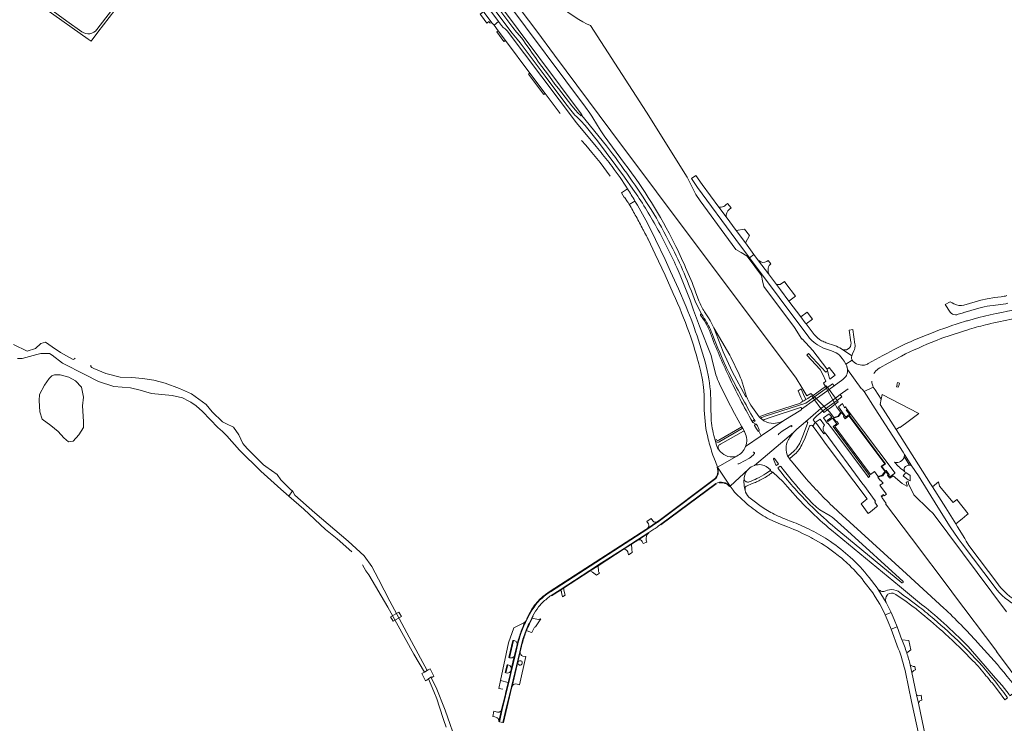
# Model space of a CAD drawing. Header units: metres. Extents: x 166325 to 190320, y 381923 to 404576.
# Tile 277 of 656: x 173460 to 174284, y 386095 to 386684. Entities that reach past the tile are written whole.
import ezdxf

# ---------------------------------------------------------------- set-up
doc = ezdxf.new("R2010")
doc.units = ezdxf.units.M
for name, color, linetype, lineweight in [('B-WE-OG-WATER_BEEK-GV', 8, 'Continuous', 18), ('B-WE-OG-WATER_KANAAL-GV', 8, 'Continuous', 18), ('B-WE-OG-WATER_MEER-GV', 8, 'Continuous', 18), ('B-WE-VH-VERHARDING_ASFALT-GV', 8, 'Continuous', 18), ('B-WE-VH-VERHARDING_BETON-GV', 8, 'Continuous', 18), ('B-WE-VH-VERHARDING_BETONSTRAATSTEEN-GV', 8, 'Continuous', 18), ('B-WE-VH-VERHARDING_STRAATBAKSTEEN-GV', 8, 'Continuous', 18)]:
    doc.layers.add(name, color=color, linetype=linetype, lineweight=lineweight)

msp = doc.modelspace()

# ---------------------------------------------------------------- linework, layer by layer
at = {"layer": 'B-WE-OG-WATER_BEEK-GV', "flags": 128}
for points in [[(173504.51, 386399.812), (173494.391, 386405.435), (173487.403, 386410.049), (173481.939, 386414.002), (173478.126, 386413), (173473.506, 386408.646), (173466.739, 386406.601), (173455.101, 386412.211)], [(173458.485, 386400.501), (173462.583, 386400.262), (173474.82, 386403.812), (173478.145, 386404.522), (173482.759, 386404.665), (173485.373, 386404.473), (173487.649, 386403.121), (173496.24, 386396.563), (173514.931, 386387.05), (173526.151, 386381.077), (173539.011, 386377.032), (173553.112, 386375.915), (173561.182, 386373.895), (173570.553, 386371.131), (173587.925, 386369.551), (173596.448, 386367.483), (173601.761, 386364.793), (173603.355, 386363.858), (173608.083, 386360.828), (173613.267, 386356.057), (173626.163, 386342.752), (173630.045, 386339.233), (173633.543, 386335.76), (173644.183, 386323.774), (173661.975, 386306.074), (173678.696, 386291.036), (173685.472, 386285.244), (173688.372, 386289.791), (173686.978, 386290.644), (173685.508, 386292.122), (173678.779, 386298.888), (173675.558, 386303.427), (173666.265, 386309.99), (173664.229, 386311.552), (173650.63, 386325.124), (173647.077, 386329.351), (173643.517, 386336.575), (173639.119, 386343.014), (173633.357, 386345.871), (173629.906, 386347.388), (173621.31, 386355.857), (173616.313, 386361.791), (173604.021, 386370.719), (173594.093, 386375.431), (173582.143, 386379.644), (173572.659, 386382.35), (173563.15, 386383.797), (173554.284, 386384.62), (173544.451, 386384.669), (173532.549, 386387.863), (173522.342, 386392.074), (173520.655, 386392.971)], [(173798.854, 386138.2), (173801.014, 386139.481), (173788.07, 386163.776), (173769.999, 386197.524), (173760.294, 386215.903), (173754.717, 386226.36), (173748.547, 386235.348), (173734.959, 386247.697), (173707.181, 386271.263), (173690.59, 386286.148), (173688.372, 386289.791), (173685.472, 386285.244), (173698.045, 386274.497), (173716.215, 386257.332), (173725.899, 386249.527), (173738.222, 386238.589)], [(173747.093, 386227.952), (173749.875, 386222.734), (173752.408, 386219.346), (173768.171, 386192.333), (173790.004, 386152.982), (173798.854, 386138.2)], [(173826.499, 386076.645), (173816.221, 386106.378), (173808.625, 386125.348), (173804.301, 386133.761), (173802.127, 386132.482), (173806.697, 386121.852), (173809.071, 386115.691), (173811.575, 386108.763), (173814.873, 386098.596), (173816.903, 386092.049)]]:
    msp.add_lwpolyline(points, dxfattribs=at)
at = {"layer": 'B-WE-OG-WATER_BEEK-GV'}
for points in [[(173506.635, 386400.577, -0.4540577), (173504.51, 386399.812)], [(173520.655, 386392.971, -0.3808903), (173519.962, 386394.842)]]:
    msp.add_lwpolyline(points, format="xyb", dxfattribs=at)
at = {"layer": 'B-WE-OG-WATER_KANAAL-GV', "flags": 128}
for points in [[(173865.991, 386711.402), (173866.744, 386710.148), (173867.01, 386709.466), (173867.272, 386708.187), (173878.849, 386692.62), (173892.737, 386674.003), (173907.575, 386654.197), (173954.74, 386590.664), (173992.837, 386539.719), (174109.557, 386383.818), (174114.318, 386376.147), (174118.515, 386369.126), (174122.062, 386371.042), (174123.775, 386369.428), (174135.783, 386357.41), (174137.977, 386355.406), (174141.17, 386351.16)], [(174082.597, 386460.692), (174081.628, 386465.248), (174080.635, 386469.915), (174068.693, 386485.929), (174063.683, 386488.934), (174059.346, 386491.535), (174053.067, 386500), (174029.41, 386532.219), (174025.87, 386537.579), (174023.479, 386541.887), (174018.545, 386551.959), (173984.496, 386606.325), (173937.619, 386678.856)], [(174146.856, 386355.371), (174143.398, 386359.924), (174142.215, 386362.168), (174134.121, 386376.831), (174132.622, 386379.785), (174134.532, 386381.303), (174131.969, 386386.866), (174129.685, 386391.21), (174118.608, 386403.24), (174119.941, 386404.498), (174134.596, 386389.046), (174136.034, 386390.159), (174135.521, 386391.502), (174135.461, 386391.659), (174123.503, 386407.061), (174114.608, 386416.72), (174114.458, 386416.553), (174108.363, 386426.328), (174082.597, 386460.692)], [(174140.935, 386350.916), (174144.799, 386352.252), (174147.155, 386355.53)], [(174153.869, 386352.376), (174150.701, 386350.043), (174149.31, 386351.925), (174149.884, 386352.35), (174147.637, 386355.343), (174145.113, 386351.831), (174141.006, 386350.412), (174143.277, 386347.441), (174143.832, 386347.834), (174145.191, 386345.912), (174142.01, 386343.621), (174171.802, 386303.378), (174175.203, 386305.879), (174178.086, 386301.872)], [(174183.713, 386306.103), (174180.762, 386310.058), (174181.181, 386310.364), (174183.784, 386312.26), (174153.869, 386352.376)], [(174285.468, 386188.487), (174224.135, 386270.793), (174220.725, 386274.133), (174208.093, 386286.507), (174203.698, 386295.465), (174203.248, 386297.416), (174201.699, 386297.066), (174202.397, 386294.214), (174202.48, 386293.68), (174202.197, 386293.614), (174198.298, 386295.866), (174190.758, 386302.313), (174188, 386300.222), (174186.194, 386302.633), (174186.739, 386303.041), (174184.54, 386306.014), (174182.049, 386302.363), (174177.91, 386301.088), (174180.136, 386298.096), (174180.59, 386298.434), (174182.348, 386296.07), (174179.797, 386294.32), (174180.328, 386293.592), (174184.949, 386287.255), (174185.09, 386287.061), (174185.157, 386286.961), (174183.356, 386285.611), (174182.607, 386286.612), (174181.906, 386286.061), (174182.356, 386285.611), (174181.906, 386285.261), (174181.606, 386285.811), (174180.906, 386285.211), (174181.655, 386284.36), (174181.25, 386284.046), (174182.905, 386281.788), (174184.893, 386279.075), (174184.492, 386278.82), (174206.098, 386250), (174239.178, 386206.065), (174240.323, 386204.544), (174277.367, 386155.345), (174277.235, 386155.258), (174345.877, 386063.234)], [(174177.917, 386301.613), (174181.735, 386302.789), (174184.059, 386306.195)]]:
    msp.add_lwpolyline(points, dxfattribs=at)
at = {"layer": 'B-WE-OG-WATER_KANAAL-GV'}
for points in [[(173937.619, 386678.856, -0.0759484), (173913.535, 386694.469)], [(174141.17, 386351.16, 0.5114981), (174140.935, 386350.916)], [(174147.155, 386355.53, 0.4108059), (174146.856, 386355.371)], [(174178.086, 386301.872, 0.3739991), (174177.917, 386301.613)], [(174184.059, 386306.195, 0.3821521), (174183.713, 386306.103)]]:
    msp.add_lwpolyline(points, format="xyb", dxfattribs=at)
at = {"layer": 'B-WE-OG-WATER_MEER-GV', "flags": 128}
msp.add_lwpolyline([(173489.44, 386386.703), (173487.226, 386385.833), (173484.933, 386383.619), (173481.217, 386378.163), (173476.947, 386370.414), (173476.71, 386365.195), (173477.342, 386355.865), (173479.082, 386349.698), (173486.356, 386344.242), (173492.524, 386339.26), (173497.189, 386334.042), (173501.221, 386330.563), (173505.017, 386331.195), (173509.84, 386336.572), (173513.794, 386342.66), (173513.873, 386347.721), (173512.924, 386360.688), (173513.636, 386367.963), (173511.975, 386376.423), (173506.915, 386381.8), (173501.459, 386384.884), (173494.342, 386386.703)], close=True, dxfattribs=at)
at = {"layer": 'B-WE-VH-VERHARDING_ASFALT-GV', "flags": 128}
for points in [[(173459.353, 386709.683), (173477.61, 386695.887), (173482.175, 386692.49), (173517.718, 386667.456), (173520.011, 386665.841), (173525.855, 386673.435), (173568.397, 386728.722)], [(173566.556, 386729.74), (173524.995, 386675.528)], [(173512.368, 386673.612), (173499.918, 386682.412), (173455.238, 386715.434), (173453.01, 386717.08), (173449.085, 386721.32), (173447.215, 386719.84), (173451.338, 386715.865)], [(173851.777, 386710.359), (173853.071, 386708.239), (173853.338, 386707.844), (173854.479, 386706.159), (173857.753, 386701.756), (173858.912, 386700.194), (173859.997, 386698.741), (173930.021, 386604.895), (173930.487, 386604.234)], [(173881.036, 386667.129), (173878.525, 386670.271), (173875.919, 386673.27), (173872.783, 386677.181), (173857.819, 386697.15)], [(173966.247, 386563.541), (173949.14, 386586.559), (173946.351, 386590.71), (173943.552, 386595.13), (173938.815, 386603.033), (173937.186, 386605.569), (173933.478, 386610.577), (173866.844, 386699.87), (173865.214, 386702.108)], [(173855.21, 386694.966), (173872.268, 386672.372), (173876.488, 386667.465), (173878.975, 386664.315), (173899.871, 386636.595), (173912.11, 386620.188), (173918.231, 386611.975), (173921.216, 386607.956), (173923.431, 386605.239), (173924.613, 386603.946), (173926.183, 386602.409), (173927.652, 386601.063), (173929.596, 386599.172), (173933.208, 386595.234), (173941.161, 386585.617), (173943.598, 386582.463), (173966.215, 386552.066), (173973.23, 386542.032)], [(173860.908, 386682.095), (173857.052, 386679.029), (173860.445, 386674.497), (173866.526, 386666.374), (173886.929, 386639.12), (173899.812, 386621.913), (173912.294, 386605.235)], [(173945.152, 386574.427), (173942.38, 386577.814), (173925.935, 386597.354), (173867.981, 386674.442), (173866.279, 386676.092), (173864.765, 386677.319), (173863.313, 386678.911), (173860.908, 386682.095)], [(173929.695, 386603.546), (173927.136, 386605.945), (173925.081, 386608.206)], [(173930.373, 386603.56), (173951.177, 386578.133)], [(173930.24, 386582.73), (173933.676, 386578.69), (173938.88, 386572.57), (173945.69, 386564.17), (173954.272, 386552.837)], [(173963.504, 386538.947), (173968.735, 386542.172)], [(173975.382, 386531.135), (173975.11, 386531.608), (173974.838, 386532.081), (173970.105, 386529.233)], [(173981.911, 386507.738), (173983.208, 386505.314), (173984.498, 386502.888), (173984.973, 386501.985), (173985.45, 386501.083), (173985.711, 386500.584), (173985.973, 386500.087), (173991.841, 386487.604), (174000.049, 386470.141), (174006.963, 386454.758), (174008.84, 386450.581)], [(174017.832, 386443.462), (174011.21, 386458.741), (174004.737, 386473.164), (174000.173, 386483.139), (173992.19, 386499.92), (173988.444, 386507.432), (173986.622, 386511.085)], [(174028.358, 386448.68), (174025.59, 386456.183)], [(174023.895, 386440.871), (174028.842, 386427.328), (174038.591, 386402.783), (174039.285, 386400.326), (174042.618, 386386.742)], [(174025.394, 386447.557), (174030.7, 386437.21), (174031.56, 386435.988), (174032.899, 386433.85)], [(174030.7, 386437.21), (174025.394, 386447.557)], [(174037.085, 386423.795), (174035.009, 386428.184), (174032.913, 386432.019), (174029.802, 386436.672)], [(174068.288, 386368.677), (174067.695, 386368.412), (174056.229, 386389.596), (174048.625, 386405.962), (174040.922, 386426.044), (174037.679, 386432.217), (174036.407, 386434.343), (174033.093, 386439.454)], [(174252.892, 386431.967), (174252.175, 386431.76), (174250.388, 386431.227)], [(174252.388, 386424.17), (174254.703, 386424.885)], [(174226.338, 386415.275), (174231.458, 386417.275)], [(174178.388, 386391.732), (174179.619, 386392.447), (174186.511, 386396.452), (174197.672, 386402.426)], [(174156.594, 386399.128), (174151.3, 386395.767), (174151.47, 386395.472), (174151.715, 386394.943)], [(174152.201, 386393.497), (174152.271, 386393.195), (174152.65, 386391.302), (174164.067, 386375.211)], [(174164.067, 386375.211), (174152.65, 386391.302)], [(174158.731, 386396.671), (174158.683, 386396.7), (174157.168, 386398.17)], [(174168.609, 386395.439), (174166.721, 386394.924), (174164.866, 386394.785), (174164.686, 386394.788)], [(174030.047, 386389.133), (174031.259, 386382.551), (174032.124, 386376.315), (174032.664, 386370.022), (174032.9, 386364.352), (174032.891, 386357.196)], [(174150.505, 386384.499), (174148.802, 386382.726), (174141.395, 386377.425), (174137.169, 386374.362), (174142.455, 386367.288), (174146.591, 386370.238), (174153.069, 386375.04), (174153.2, 386375.138)], [(174151.773, 386386.416), (174151.74, 386386.351), (174151.708, 386386.287)], [(174045.505, 386379.27), (174051.671, 386366.749), (174058.076, 386354.339), (174064.344, 386343.119), (174064.78, 386342.338), (174066.401, 386339.428), (174066.824, 386338.585)], [(174166.622, 386372.69), (174174.175, 386376.498)], [(174254.163, 386243.862), (174251.934, 386247.684), (174250.632, 386249.917), (174244.7, 386259.741), (174243.272, 386262.005), (174234.774, 386275.482), (174232.854, 386278.527), (174223.684, 386292.958), (174221.944, 386295.666), (174193.19, 386341.038), (174179.902, 386361.797), (174180.853, 386366.414), (174175.688, 386374.214), (174174.175, 386376.498), (174166.622, 386372.69), (174175.864, 386358.351), (174199.047, 386321.932), (174200.19, 386320.137), (174206.479, 386310.481), (174211.924, 386302.13), (174228.226, 386276.094), (174238.601, 386259.569), (174245.074, 386249.974), (174248.47, 386245.38), (174276.2, 386208.781), (174277.56, 386206.986)], [(174114.151, 386358.501), (174114.208, 386358.299), (174114.224, 386358.089), (174125.071, 386365.76), (174123.807, 386367.442), (174117.694, 386363.067), (174083.829, 386352.195), (174080.888, 386351.031), (174080.042, 386350.526), (174079.493, 386350.744), (174082.787, 386348.229)], [(174038.733, 386348.494), (174038.648, 386349.849), (174038.218, 386360.163)], [(174107.536, 386338.365), (174108.909, 386339.863), (174110.37, 386341.261), (174117.501, 386347.464), (174130.41, 386358.653), (174125.071, 386365.76), (174114.224, 386358.089), (174114.158, 386357.739), (174113.951, 386357.402), (174113.645, 386357.158), (174099.297, 386348.442), (174080.455, 386335.647), (174067.375, 386326.765)], [(174085.132, 386347.023), (174082.787, 386348.229), (174079.493, 386350.744), (174078.866, 386351.616), (174071.777, 386361.459)], [(174083.137, 386349.392), (174088.73, 386351.304), (174113.411, 386359.359)], [(174114.032, 386359.004), (174114.151, 386358.501)], [(174123.496, 386343.744), (174125.678, 386346.77), (174125.457, 386346.961), (174123.904, 386349.033), (174124.991, 386350.462), (174126.862, 386352.398), (174127.004, 386352.545), (174131.944, 386356.646), (174130.41, 386358.653), (174117.501, 386347.464)], [(174064.62, 386341.714), (174045.999, 386330.999)], [(174066.401, 386339.428), (174064.78, 386342.338)], [(174075.025, 386344.921), (174076.063, 386345.501), (174073.455, 386346.772), (174072.598, 386348.281), (174071.77, 386349.741)], [(174074.536, 386349.34), (174075.323, 386347.945), (174073.455, 386346.772), (174076.063, 386345.501)], [(174076.619, 386345.325), (174077.343, 386343.979), (174078.795, 386340.727)], [(174078.607, 386339.57), (174080.455, 386335.647), (174099.297, 386348.442)], [(174094.775, 386336.666), (174095.162, 386337.25), (174097.858, 386339.512), (174100.149, 386341.076), (174105.283, 386344.21)], [(174119.207, 386345.907), (174115.201, 386335.757), (174112.633, 386329.59)], [(174114.458, 386328.079), (174115.017, 386329.32), (174117.139, 386334.025), (174118.29, 386336.982), (174120.933, 386343.769)], [(174045.578, 386328.22), (174046.479, 386328.678), (174065.727, 386339.637)], [(174067.375, 386326.765), (174080.455, 386335.647), (174078.607, 386339.57)], [(174104.136, 386333.941), (174107.536, 386338.365), (174074.936, 386311.02)], [(174074.936, 386311.02), (174107.536, 386338.365)], [(174046.325, 386322.427), (174044.951, 386324.089), (174044.926, 386324.121), (174044.9, 386324.153), (174044.314, 386324.86), (174043.094, 386327.972), (174042.16, 386330.903), (174041.907, 386332.013)], [(174041.907, 386332.013), (174042.16, 386330.903), (174043.094, 386327.972), (174044.314, 386324.86), (174044.9, 386324.153)], [(174040.079, 386319.429), (174042.114, 386314.302), (174043.94, 386309.553), (174059.957, 386318.742)], [(174059.957, 386318.742), (174043.94, 386309.553), (174054.376, 386293.568), (174069.778, 386307.902)], [(174070.64, 386317.029), (174062.352, 386312.54), (174061.635, 386312.225), (174060.872, 386312.188)], [(174105.478, 386314.83), (174105.475, 386314.833), (174104.688, 386315.765), (174104.356, 386316.16), (174102.533, 386318.93)], [(174102.533, 386318.93), (174104.356, 386316.16)], [(174107.728, 386322.927), (174103.265, 386318.898)], [(174104.452, 386316.88), (174108.847, 386320.616), (174109.311, 386321.034), (174110.765, 386322.507), (174110.885, 386322.641), (174111.004, 386322.776)], [(174054.376, 386293.568), (174043.94, 386309.553)], [(174094.762, 386309.131), (174096.031, 386310.114)], [(174096.76, 386310.027), (174099.829, 386306.094)], [(174119.814, 386297.922), (174118.318, 386299.604), (174105.478, 386314.83)], [(174069.778, 386307.902), (174054.376, 386293.568), (174057.102, 386290.159), (174058.266, 386288.702), (174060.08, 386286.687), (174067.239, 386279.961)], [(174089.827, 386305.167), (174088.007, 386306.652), (174087.323, 386306.16), (174084.424, 386304.074)], [(174087.808, 386303.65), (174088.519, 386304.184), (174089.827, 386305.167)], [(174088.007, 386306.652), (174089.827, 386305.167)], [(174090.532, 386305.092), (174098.429, 386297.642), (174102.547, 386292.961)], [(174041.519, 386299.072), (173995.439, 386264.66), (173993.988, 386263.639), (173993.744, 386263.504), (173985.54, 386257.895), (173904.176, 386205.379)], [(173994.249, 386260.062), (173996.375, 386261.644), (174042.381, 386295.877)], [(174067.09, 386290.192), (174066.893, 386291.102), (174066.286, 386293.905), (174066.054, 386298.02), (174066.22, 386299.385)], [(174068.593, 386294.023), (174072.29, 386295.57)], [(174080.459, 386276.741), (174073.564, 386281.937), (174070.189, 386284.548)], [(174233.251, 386191.692), (174202.095, 386220.296), (174145.148, 386272.273)], [(174087.033, 386266.031), (174095.186, 386262.423), (174102.585, 386259.568)], [(174104.059, 386264.742), (174102.814, 386265.206)], [(173904.716, 386202.156), (173912.371, 386207.031), (173937.144, 386223.074), (173943.939, 386227.455), (173965.728, 386241.475), (173977.062, 386248.783), (173986.482, 386254.859), (173990.799, 386257.643)], [(174139.34, 386256.797), (174196.175, 386209.872), (174214.622, 386194.742)], [(174198.152, 386212.853), (174142.328, 386258.899)], [(174122.423, 386250.508), (174123.492, 386249.933)], [(174138.544, 386247.237), (174134.135, 386250.116)], [(174279.278, 386210.657), (174279.07, 386210.931), (174254.163, 386243.862)], [(174166.417, 386214.011), (174173.701, 386204.41), (174175.832, 386201.179), (174179.665, 386194.998), (174181.901, 386190.694), (174184.24, 386185.922), (174189.216, 386188.101), (174184.982, 386196.305), (174178.22, 386207.311)], [(174177.351, 386208.609), (174170.721, 386217.309)], [(174178.22, 386207.311), (174184.982, 386196.305), (174184.755, 386197.11), (174184.529, 386197.914)], [(174179.8, 386206.228), (174178.22, 386207.311)], [(174213.15, 386192.2), (174202.533, 386200.139), (174200.401, 386201.633), (174196.433, 386204.702), (174194.934, 386205.686), (174193.348, 386206.408), (174191.32, 386206.979), (174189.462, 386207.167), (174187.664, 386207.042), (174185.941, 386206.572), (174184.604, 386205.967), (174182.944, 386205.548)], [(174184.94, 386200.99), (174185.77, 386202.403)], [(174186.483, 386203.223), (174187.999, 386203.855), (174189.406, 386204.106), (174190.792, 386204.051), (174192.042, 386203.684), (174193.075, 386203.143), (174201.715, 386197.054)], [(173894.342, 386192.626), (173897.698, 386196.369)], [(173880.426, 386178.348), (173873.681, 386175.154), (173869.267, 386162.65), (173862.489, 386130.994), (173868.861, 386129.51), (173871.262, 386139.581)], [(173882.731, 386170.256), (173883.829, 386173.062)], [(173876.972, 386161.722), (173874.659, 386152.05), (173871.912, 386140.367), (173871.702, 386139.473), (173869.316, 386129.407), (173866.685, 386118.326), (173863.829, 386106.703), (173861.479, 386096.646), (173864.413, 386095.962), (173866.453, 386104.395), (173871.58, 386125.838), (173878.536, 386155.049), (173879.694, 386159.967), (173879.96, 386161.097)], [(173871.172, 386149.918), (173870.267, 386150.078), (173869.898, 386150.143), (173869.45, 386150.222), (173872.868, 386164.606)], [(173872.868, 386164.606), (173873.328, 386164.531), (173873.881, 386164.441)], [(174255.603, 386157.438), (174276.499, 386132.98), (174282.046, 386126.777), (174283.922, 386124.347), (174287.739, 386119.313), (174288.498, 386118.361), (174288.849, 386118.636), (174291.286, 386120.543), (174291.662, 386120.838), (174292.032, 386121.128), (174294.409, 386122.989), (174295.053, 386123.493), (174294.454, 386124.326), (174290.662, 386129.271), (174290.322, 386129.414), (174286.22, 386134.416), (174283.328, 386138.065)], [(173867.99, 386137.332), (173866.867, 386137.583), (173866.438, 386137.678), (173868.036, 386144.323), (173868.479, 386144.211), (173869.494, 386143.958)], [(173871.487, 386140.535), (173874.259, 386152.186)], [(174268.434, 386135.09), (174269.566, 386133.788), (174272.618, 386130.09), (174273.482, 386129.043), (174278.86, 386122.053), (174284.171, 386114.974), (174284.286, 386115.064), (174285.334, 386115.884), (174286.366, 386116.665), (174286.451, 386116.729), (174283.366, 386120.969), (174280.688, 386124.419), (174278.019, 386127.783), (174275.716, 386130.704), (174273.432, 386133.595), (174271.976, 386135.324), (174270.763, 386136.794)]]:
    msp.add_lwpolyline(points, dxfattribs=at)
at = {"layer": 'B-WE-VH-VERHARDING_ASFALT-GV'}
for points in [[(173524.995, 386675.528, -0.402779), (173512.368, 386673.612)], [(173955.884, 386560.834, 0.0076113), (173945.152, 386574.427)], [(173988.42, 386525.005, 0.0197476), (173951.177, 386578.133)], [(173968.735, 386542.172, 0.019402), (173955.884, 386560.834)], [(174007.948, 386496.398, 0.0455136), (173966.247, 386563.541)], [(173973.23, 386542.032, -0.0237442), (173993.155, 386509.799)], [(173986.622, 386511.085, 0.0205613), (173975.382, 386531.135)], [(173970.105, 386529.233, -0.0119267), (173975.893, 386519.053)], [(173988.42, 386525.005, -0.0180093), (174005.023, 386495.031)], [(173975.893, 386519.053, -0.0035618), (173981.551, 386508.407)], [(173981.551, 386508.407, 0.0041895), (173981.911, 386507.738)], [(173993.155, 386509.799, -0.0224069), (174010.947, 386474.073)], [(174005.023, 386495.031, -0.0329618), (174025.394, 386447.557)], [(174025.59, 386456.183, 0.0258328), (174007.948, 386496.398)], [(174010.947, 386474.073, -0.021266), (174023.895, 386440.871)], [(174008.84, 386450.581, -0.0215945), (174021.551, 386418.154)], [(174028.029, 386415.771, 0.0158458), (174017.832, 386443.462)], [(174033.093, 386439.454, -0.0499932), (174028.358, 386448.68)], [(174291.333, 386440.747, 0.0280037), (174252.892, 386431.967)], [(174029.802, 386436.672, -0.8974769), (174030.7, 386437.21)], [(174269.798, 386428.909, -0.0091816), (174291.148, 386433.469)], [(174250.388, 386431.227, 0.0206401), (174222.81, 386421.658)], [(174231.458, 386417.275, -0.0081938), (174252.388, 386424.17)], [(174254.703, 386424.885, -0.0177799), (174269.798, 386428.909)], [(174021.551, 386418.154, -0.0147653), (174027.669, 386397.999)], [(174222.81, 386421.658, 0.0251887), (174194.912, 386409.563)], [(174036.121, 386386.533, 0.0296218), (174028.029, 386415.771)], [(174194.912, 386409.563, 0.0138555), (174169.775, 386396.105)], [(174197.672, 386402.426, -0.0209736), (174226.338, 386415.275)], [(174027.669, 386397.999, -0.0243081), (174030.047, 386389.133)], [(174151.715, 386394.943, -0.038556), (174152.201, 386393.497)], [(174152.65, 386391.302, -0.0433742), (174152.562, 386388.858)], [(174157.168, 386398.17, -0.0362401), (174156.594, 386399.128)], [(174164.686, 386394.788, -0.1187237), (174158.731, 386396.671)], [(174169.775, 386396.105, -0.0927397), (174168.609, 386395.439)], [(174174.766, 386387.848, -0.1164751), (174178.388, 386391.732)], [(174038.218, 386360.163, 0.0578271), (174036.121, 386386.533)], [(174042.618, 386386.742, 0.0397315), (174045.505, 386379.27)], [(174071.77, 386349.741, -0.019805), (174052.284, 386387.972)], [(174053.419, 386388.625, 0.0099275), (174074.536, 386349.34)], [(174151.708, 386386.287, -0.0598456), (174150.505, 386384.499)], [(174152.562, 386388.858, -0.0718373), (174151.773, 386386.416)], [(174164.067, 386375.211, -0.096925), (174166.622, 386372.69)], [(174173.415, 386378.435, -0.0664822), (174172.96, 386381.43)], [(174174.175, 386376.498, -0.0453752), (174173.415, 386378.435)], [(174071.777, 386361.459, -0.067339), (174068.288, 386368.677)], [(174113.411, 386359.359, -0.4157898), (174114.032, 386359.004)], [(174032.891, 386357.196, 0.0556006), (174036.131, 386332.988)], [(174041.907, 386332.013, -0.0493663), (174038.733, 386348.494)], [(174064.78, 386342.338, -0.3929936), (174064.62, 386341.714)], [(174076.063, 386345.501, -0.3592238), (174076.619, 386345.325)], [(174082.787, 386348.229, -0.6476029), (174083.137, 386349.392)], [(174099.297, 386348.442, -0.2212307), (174085.132, 386347.023)], [(174105.283, 386344.21, -0.9340486), (174105.89, 386343.304)], [(174117.501, 386347.464, -0.7962225), (174119.207, 386345.907)], [(174120.933, 386343.769, -0.5951725), (174123.496, 386343.744)], [(174065.727, 386339.637, -0.3838261), (174066.401, 386339.428)], [(174066.824, 386338.585, -0.2095622), (174067.375, 386326.765)], [(174078.607, 386339.57, -0.4079939), (174077.847, 386339.67)], [(174102.926, 386332.007, -0.0381934), (174104.136, 386333.941)], [(174036.131, 386332.988, 0.013151), (174040.079, 386319.429)], [(174045.999, 386330.999, -0.4688059), (174041.907, 386332.013)], [(174044.9, 386324.153, -0.4386056), (174045.578, 386328.22)], [(174067.375, 386326.765, -0.1921527), (174059.957, 386318.742)], [(174102.533, 386318.93, -0.230167), (174102.926, 386332.007)], [(174112.633, 386329.59, -0.0714667), (174109.396, 386324.621)], [(174111.004, 386322.776, 0.0702606), (174114.458, 386328.079)], [(174059.957, 386318.742, -0.298497), (174046.325, 386322.427)], [(174074.549, 386320.722, -0.0826672), (174070.64, 386317.029)], [(174073.651, 386321.912, -1.0741563), (174074.549, 386320.722)], [(174103.265, 386318.898, -0.394988), (174102.533, 386318.93)], [(174109.396, 386324.621, -0.0285527), (174107.728, 386322.927)], [(174043.94, 386309.553, -0.3145613), (174041.519, 386299.072)], [(174069.778, 386307.902, -0.1193943), (174074.936, 386311.02)], [(174074.936, 386311.02, -0.1157316), (174080.777, 386311.462)], [(174080.777, 386311.462, -0.1421823), (174088.112, 386307.366)], [(174094.674, 386308.386, -0.3716714), (174094.762, 386309.131)], [(174096.031, 386310.114, -0.3772988), (174096.76, 386310.027)], [(174104.356, 386316.16, -0.3475866), (174104.452, 386316.88)], [(174066.22, 386299.385, -0.1175232), (174066.235, 386300.789)], [(174066.235, 386300.789, -0.1619334), (174069.778, 386307.902)], [(174084.424, 386304.074, -0.0283013), (174076.861, 386299.968)], [(174079.34, 386298.502, 0.0451336), (174087.808, 386303.65)], [(174088.112, 386307.366, -0.3926399), (174088.007, 386306.652)], [(174089.827, 386305.167, -0.2056101), (174090.227, 386305.263)], [(174090.227, 386305.263, -0.1727714), (174090.532, 386305.092)], [(174123.216, 386276.099, -0.0301008), (174097.884, 386304.234)], [(174042.381, 386295.877, -0.3372856), (174054.376, 386293.568)], [(174070.423, 386297.289, -0.4737023), (174066.22, 386299.385)], [(174067.024, 386291.506, -0.3131797), (174068.593, 386294.023)], [(174076.861, 386299.968, -0.0231437), (174070.423, 386297.289)], [(174072.29, 386295.57, 0.0056404), (174073.616, 386296.039)], [(174073.616, 386296.039, 0.018231), (174077.48, 386297.62)], [(174077.48, 386297.62, 0.0086881), (174079.34, 386298.502)], [(174102.547, 386292.961, 0.0439846), (174139.34, 386256.797)], [(174145.148, 386272.273, -0.0286116), (174119.814, 386297.922)], [(174067.024, 386291.07, -0.0137615), (174067.024, 386291.506)], [(174067.09, 386290.192, -0.0260884), (174067.024, 386291.07)], [(174070.189, 386284.548, -0.1907264), (174067.09, 386290.192)], [(174067.239, 386279.961, 0.0438807), (174080.53, 386269.99)], [(174091.175, 386270.202, -0.0446875), (174080.459, 386276.741)], [(174142.328, 386258.899, -0.0223206), (174123.216, 386276.099)], [(174080.53, 386269.99, 0.0383863), (174087.033, 386266.031)], [(174100.178, 386266.162, -0.0151049), (174091.175, 386270.202)], [(173990.799, 386257.643, 0.0084443), (173994.249, 386260.062)], [(174102.814, 386265.206, 0.0022548), (174100.178, 386266.162)], [(174102.585, 386259.568, -0.0256908), (174122.423, 386250.508)], [(174118.704, 386258.615, 0.0179333), (174104.059, 386264.742)], [(174134.135, 386250.116, 0.0262441), (174118.704, 386258.615)], [(174123.492, 386249.933, -0.0409276), (174142.375, 386237.588)], [(174154.939, 386234.168, 0.037132), (174138.544, 386247.237)], [(174142.375, 386237.588, -0.0237133), (174152.373, 386229.327)], [(174152.373, 386229.327, -0.033517), (174166.417, 386214.011)], [(174170.721, 386217.309, 0.0408372), (174154.939, 386234.168)], [(174299.589, 386194.974, -0.1350741), (174279.278, 386210.657)], [(173897.698, 386196.369, -0.0366935), (173904.716, 386202.156)], [(174178.22, 386207.311, -0.1166558), (174177.351, 386208.609)], [(174182.944, 386205.548, -0.1609783), (174179.8, 386206.228)], [(174185.77, 386202.403, -0.1689916), (174186.483, 386203.223)], [(174277.56, 386206.986, 0.1260739), (174298.747, 386191.433)], [(173896.245, 386199.227, 0.0613904), (173888.831, 386190.072)], [(174184.529, 386197.914, -0.121183), (174184.94, 386200.99)], [(174201.715, 386197.054, -0.0094057), (174211.149, 386189.999)], [(174214.622, 386194.742, -0.0319745), (174255.603, 386157.438)], [(173888.831, 386190.072, 0.0125157), (173884.584, 386182.193)], [(173889.537, 386185.145, -0.0375225), (173894.342, 386192.626)], [(174211.149, 386189.999, -0.0014699), (174214.533, 386187.256)], [(174224.998, 386182.385, 0.014264), (174213.15, 386192.2)], [(174214.533, 386187.256, -0.0137662), (174234.43, 386170.032)], [(174261.431, 386162.827, 0.0191445), (174233.251, 386191.692)], [(173884.584, 386182.193, 0.03712), (173879.827, 386171.122)], [(173882.543, 386179.962, -0.0814303), (173880.426, 386178.348)], [(173883.829, 386173.062, -0.0093871), (173886.31, 386178.787)], [(174247.683, 386161.761, 0.0149855), (174224.998, 386182.385)], [(173876.317, 386160.965, -0.026373), (173879.399, 386171.295)], [(173879.827, 386171.122, 0.0276005), (173876.972, 386161.722)], [(174234.43, 386170.032, -0.0189406), (174257.522, 386147.561)], [(173873.881, 386164.441, -0.4210576), (173876.317, 386160.965)], [(174270.763, 386136.794, 0.0235423), (174247.683, 386161.761)], [(174283.328, 386138.065, 0.0145495), (174261.431, 386162.827)], [(173874.259, 386152.186, -0.3640019), (173871.172, 386149.918)], [(174257.522, 386147.561, -0.0332698), (174268.434, 386135.09)], [(173871.262, 386139.581, -0.3786244), (173867.99, 386137.332)], [(173869.494, 386143.958, -0.3904869), (173871.487, 386140.535)]]:
    msp.add_lwpolyline(points, format="xyb", dxfattribs=at)
at = {"layer": 'B-WE-VH-VERHARDING_ASFALT-GV', "flags": 128}
for points in [[(174045.065, 386527.046), (174031.138, 386545.827), (174025.877, 386553.492), (174022.296, 386550.796), (174027.132, 386543.382), (174059.172, 386499.983), (174070.767, 386484.476), (174074.433, 386487.442), (174067.284, 386497.084), (174059.622, 386507.415), (174051.081, 386518.933)], [(174054.253, 386403.154), (174040.922, 386426.044), (174048.625, 386405.962), (174056.229, 386389.596), (174067.695, 386368.412), (174068.288, 386368.677), (174063.864, 386382.443), (174063.196, 386384.319), (174061.973, 386387.013), (174055.167, 386401.46)], [(174135.883, 386376.083), (174134.905, 386377.392), (174134.121, 386376.831), (174127.07, 386371.786), (174123.775, 386369.428), (174122.825, 386368.749), (174123.807, 386367.442), (174128.165, 386370.56)], [(174137.169, 386374.362), (174135.883, 386376.083), (174128.165, 386370.56), (174123.807, 386367.442), (174125.071, 386365.76), (174129.585, 386368.97)], [(174141.395, 386377.425), (174140.164, 386379.146), (174135.883, 386376.083), (174137.169, 386374.362)], [(174142.455, 386367.288), (174137.169, 386374.362), (174129.585, 386368.97), (174125.071, 386365.76), (174130.41, 386358.653), (174135.525, 386362.32)], [(174143.891, 386365.4), (174142.455, 386367.288), (174135.525, 386362.32), (174130.41, 386358.653), (174131.944, 386356.646), (174137.171, 386360.477)], [(174147.997, 386368.408), (174146.591, 386370.238), (174142.455, 386367.288), (174143.891, 386365.4)], [(174212.231, 386354.275), (174181.66, 386370.332), (174180.853, 386366.414), (174179.902, 386361.797), (174193.19, 386341.038), (174196.217, 386343.078), (174196.502, 386342.695), (174196.71, 386342.846), (174196.988, 386343.047), (174203.464, 386347.727)], [(174142.215, 386362.168), (174144.861, 386364.125), (174143.891, 386365.4), (174137.171, 386360.477), (174131.944, 386356.646), (174132.957, 386355.319), (174135.783, 386357.41), (174138.268, 386359.248)], [(174133.821, 386338.151), (174133.65, 386338.018), (174132.774, 386337.34), (174126.567, 386346.006), (174125.678, 386346.77), (174123.496, 386343.744), (174124.654, 386342.418), (174130.032, 386335.218), (174131.484, 386333.275), (174134.673, 386328.394), (174169.123, 386282.905), (174164.043, 386278.828), (174169.874, 386270.803), (174171.772, 386272.273), (174176.869, 386276.219), (174177.839, 386276.97), (174175.358, 386280.261), (174176.046, 386280.953), (174175.836, 386281.237), (174166.151, 386294.357), (174165.418, 386295.35)], [(174204.949, 386302.407), (174201.453, 386305.085), (174199.121, 386302.224), (174202.342, 386299.795), (174203.472, 386299.03), (174204.912, 386298.056)]]:
    msp.add_lwpolyline(points, close=True, dxfattribs=at)
at = {"layer": 'B-WE-VH-VERHARDING_BETON-GV', "flags": 128}
for points in [[(174196.167, 386379.728), (174194.447, 386380.225), (174193.916, 386378.152), (174194.085, 386378.092), (174193.707, 386376.736), (174195.077, 386376.367), (174195.44, 386377.707), (174195.616, 386377.663)], [(173770.59, 386184.306), (173772.594, 386180.625), (173779.581, 386184.567), (173778.348, 386186.734), (173777.497, 386188.23)], [(173801.84, 386139.971), (173801.014, 386139.481), (173798.854, 386138.2), (173798.368, 386137.912), (173797.098, 386137.278), (173796.596, 386137.027), (173799.777, 386130.798), (173800.646, 386131.24), (173801.55, 386131.699), (173801.372, 386132.037), (173802.127, 386132.482), (173804.301, 386133.761), (173804.797, 386134.053), (173804.972, 386133.703), (173805.863, 386134.145), (173806.776, 386134.598), (173803.66, 386140.797)]]:
    msp.add_lwpolyline(points, close=True, dxfattribs=at)
at = {"layer": 'B-WE-VH-VERHARDING_BETONSTRAATSTEEN-GV', "flags": 128}
for points in [[(173838.93, 386711.467), (173836.164, 386715.149), (173828.812, 386724.935), (173825.122, 386729.605), (173825.273, 386729.718), (173823.545, 386732.042), (173819.629, 386729.001), (173821.108, 386727.022), (173820.891, 386726.828), (173842.604, 386697.796), (173855.546, 386680.96), (173857.052, 386679.029), (173860.908, 386682.095), (173852.654, 386693.164), (173852.525, 386693.05), (173850.221, 386696.146), (173849.094, 386697.661), (173849.217, 386697.774)], [(173842.604, 386697.796), (173842.386, 386696.383), (173847.287, 386689.808), (173845.483, 386688.441), (173846.528, 386687.031), (173851.111, 386680.957), (173852.704, 386682.178), (173853.582, 386681.013), (173855.546, 386680.96)], [(173860.445, 386674.497), (173859.283, 386673.598), (173865.358, 386665.476), (173866.526, 386666.374)], [(173886.929, 386639.12), (173885.74, 386638.23), (173898.619, 386621.04), (173899.812, 386621.913)], [(174066.55, 386508.555), (174059.622, 386507.415), (174067.284, 386497.084), (174070.698, 386503.243)], [(174099.861, 386464.894), (174096.319, 386462.348), (174093.166, 386462.18), (174096.51, 386457.755), (174103.645, 386448.333), (174109.092, 386452.458), (174100.944, 386463.008)], [(174118.967, 386439.183), (174113.647, 386435.124), (174117.315, 386430.279), (174118.073, 386429.293), (174123.391, 386433.278)], [(174137.203, 386392.883), (174135.521, 386391.502), (174136.034, 386390.159), (174136.237, 386389.629), (174136.501, 386388.221), (174136.595, 386386.737), (174137.43, 386384.074), (174137.637, 386383.68), (174137.933, 386383.116), (174142.294, 386386.339)], [(174115.704, 386370.242), (174113.781, 386374.901), (174111.342, 386373.399), (174113.492, 386368.184), (174115.401, 386364.582), (174116.114, 386365.021), (174117.882, 386366.11)], [(174123.807, 386367.442), (174122.825, 386368.749), (174122.617, 386369.028), (174119.343, 386367.011), (174117.882, 386366.11), (174116.114, 386365.021), (174115.401, 386364.582), (174113.704, 386363.536), (174113.913, 386363.198), (174112.975, 386362.894), (174112.421, 386362.714), (174085.393, 386354.177), (174078.866, 386351.616), (174079.493, 386350.744), (174080.042, 386350.526), (174080.888, 386351.031), (174083.829, 386352.195), (174117.694, 386363.067)], [(174152.398, 386357.819), (174150.895, 386359.828), (174150.003, 386359.16), (174148.326, 386362.755), (174145.025, 386360.061), (174151.347, 386351.46), (174154.181, 386353.71), (174151.497, 386357.211)], [(174228.82, 386297.134), (174223.684, 386292.958), (174232.854, 386278.527), (174234.774, 386275.482), (174243.272, 386262.005), (174248.453, 386266.34), (174252.325, 386269.582), (174253.549, 386270.605), (174244.03, 386282.574), (174240.908, 386280.089), (174229.67, 386293.681)], [(173944.248, 386225.546), (173944.222, 386227.067), (173937.476, 386222.754), (173939.325, 386221.568), (173940.421, 386220.866), (173941.656, 386220.065), (173942.632, 386219.137), (173945.182, 386220.843), (173944.917, 386221.24), (173944.454, 386222.167), (173944.279, 386223.778)], [(173915.522, 386206.652), (173915.358, 386207.368), (173915.136, 386208.336), (173912.584, 386206.688), (173912.825, 386206.373), (173913.371, 386205.653), (173913.593, 386204.685), (173914.431, 386201.03), (173916.508, 386202.352)], [(174189.216, 386188.101), (174184.24, 386185.922), (174186.636, 386180.238), (174189.027, 386174.068), (174194.083, 386175.95), (174191.707, 386182.212)], [(173873.328, 386164.531), (173872.868, 386164.606), (173869.45, 386150.222), (173869.898, 386150.143)], [(173868.479, 386144.211), (173868.036, 386144.323), (173866.438, 386137.678), (173866.867, 386137.583)], [(174208.82, 386142.882), (174207.936, 386142.665), (174207.655, 386142.807), (174205.093, 386144.093), (174206.415, 386137.866), (174208.066, 386139.523), (174208.786, 386139.715), (174209.453, 386139.893)], [(174214.213, 386118.747), (174213.092, 386118.478), (174212.093, 386118.239), (174210.376, 386119.204), (174211.876, 386112.137), (174213.016, 386114.206), (174214.016, 386114.459), (174214.73, 386114.639)]]:
    msp.add_lwpolyline(points, close=True, dxfattribs=at)
for points in [[(173859.997, 386698.741), (173857.819, 386697.15), (173872.783, 386677.181), (173875.919, 386673.27), (173878.525, 386670.271), (173881.036, 386667.129)], [(173930.487, 386604.234), (173930.021, 386604.895), (173859.997, 386698.741)], [(173968.735, 386542.172), (173963.504, 386538.947), (173964.703, 386537.064), (173965.94, 386535.1), (173966.26, 386535.28), (173968.763, 386531.437)], [(173970.105, 386529.233), (173974.838, 386532.081)], [(174046.946, 386527.058), (174045.065, 386527.046), (174051.081, 386518.933)], [(174055.226, 386526.416), (174052.357, 386529.912), (174050.992, 386528.792)], [(174053.59, 386525.074), (174055.226, 386526.416)], [(174093.166, 386462.18), (174086.495, 386471.177), (174078.318, 386482.203), (174074.433, 386487.442), (174070.767, 386484.476), (174120.296, 386418.236)], [(174078.557, 386482.377), (174078.318, 386482.203), (174086.495, 386471.177), (174086.788, 386471.42)], [(174088.107, 386479.211), (174088.501, 386479.525), (174086.376, 386482.333), (174085.137, 386481.42)], [(174086.395, 386476.035), (174086.666, 386477.017)], [(174124.782, 386420.566), (174118.073, 386429.293), (174117.315, 386430.279), (174113.647, 386435.124), (174103.645, 386448.333), (174096.51, 386457.755), (174093.166, 386462.18)], [(174281.204, 386451.935), (174278.353, 386451.601), (174275.771, 386451.298), (174269.485, 386450.226), (174264.234, 386449.039), (174249.96, 386445.12)], [(174241.662, 386446.034), (174240.256, 386446.86), (174238.6, 386447.833), (174234.319, 386445.419), (174238.49, 386439.177)], [(174245.268, 386437.406), (174248.401, 386438.322), (174248.496, 386438.35), (174250.81, 386439.025), (174250.907, 386439.053), (174255.711, 386440.405), (174262.37, 386442.46)], [(174271.62, 386444.441), (174274.529, 386444.796), (174280.515, 386445.527), (174285.121, 386446.218), (174286.83, 386446.77)], [(174032.899, 386433.85), (174031.56, 386435.988), (174030.7, 386437.21)], [(174157.012, 386424.778), (174154.074, 386424.174), (174155.51, 386413.964), (174155.588, 386413.412)], [(174158.908, 386411.833), (174158.828, 386412.382), (174157.012, 386424.778)], [(174129.415, 386410.755), (174132.62, 386409.156), (174136.023, 386407.779), (174139.307, 386406.821), (174143.108, 386405.223)], [(174141.885, 386411.194), (174134.877, 386413.515)], [(174156.265, 386402.748), (174147.495, 386408.364)], [(174158.719, 386409.075), (174159.016, 386410.943)], [(174148.222, 386400.482), (174149.96, 386398.099), (174151.3, 386395.767), (174156.594, 386399.128)], [(174156.796, 386404.214), (174158.041, 386406.792)], [(174071.77, 386349.741), (174072.598, 386348.281)], [(174073.277, 386348.087), (174074.373, 386348.709)], [(174074.884, 386344.269), (174076.595, 386341.501), (174077.847, 386339.67)], [(174076.063, 386345.501), (174075.025, 386344.921)], [(174133.429, 386344.504), (174129.657, 386349.735), (174125.678, 386346.77), (174126.567, 386346.006), (174132.774, 386337.34), (174133.65, 386338.018), (174132.485, 386339.814)], [(174200.19, 386320.137), (174200.197, 386319.161), (174200.068, 386318.334), (174204.517, 386311.23), (174205.023, 386311.17)], [(174204.517, 386311.23), (174200.068, 386318.334)], [(174206.479, 386310.481), (174200.19, 386320.137)], [(174043.94, 386309.553), (174043.525, 386309.436)], [(174090.776, 386316.204), (174091.798, 386313.41), (174092.799, 386311.222)], [(174094.716, 386312.701), (174091.71, 386316.713)], [(174093.562, 386311.117), (174094.627, 386311.976)], [(174094.674, 386308.386), (174097.884, 386304.234)], [(174041.26, 386299.419), (173995.164, 386265.004), (173993.74, 386264.012), (173993.44, 386263.845), (173985.29, 386258.272), (173984.05, 386257.473), (173903.962, 386205.748), (173903.071, 386205.172)], [(173996.635, 386261.289), (174042.672, 386295.518)], [(174054.031, 386293.25), (174054.376, 386293.568)], [(174124.24, 386278.389), (174118.694, 386284.16)], [(174199.077, 386214.021), (174152.486, 386256.327), (174141.341, 386266.333), (174139.737, 386267.602), (174138.077, 386268.73), (174129.563, 386273.89)], [(173989.933, 386264.501), (173988.449, 386266.6), (173984.907, 386264.052), (173986.28, 386261.986)], [(173985.29, 386258.272), (173993.44, 386263.845)], [(173904.965, 386201.788), (173912.584, 386206.688), (173915.136, 386208.336), (173937.476, 386222.754), (173944.222, 386227.067), (173965.998, 386241.127), (173971.998, 386244.986), (173977.326, 386248.451), (173986.338, 386254.248), (173986.758, 386254.484)], [(173986.338, 386254.248), (173977.326, 386248.451)], [(173971.998, 386244.986), (173965.998, 386241.127), (173967.26, 386240.359), (173967.885, 386239.978)], [(173968.83, 386238.686), (173969.594, 386236.157), (173972.589, 386238.027), (173972.347, 386240.875), (173971.998, 386244.986)], [(173981.041, 386247.232), (173981.795, 386245.547), (173984.701, 386246.745), (173984.27, 386248.576)], [(173884.242, 386172.909), (173887.63, 386171.641), (173888.747, 386171.21), (173890.894, 386175.767), (173891.66, 386175.927), (173896.073, 386182.697)], [(173889.537, 386185.145), (173888.573, 386183.357), (173886.31, 386178.787)], [(173886.7, 386178.579), (173889, 386183.239), (173889.867, 386184.868)], [(173896.073, 386182.697), (173893.926, 386182.248), (173890.341, 386182.955), (173889, 386183.239), (173886.7, 386178.579)], [(173883.138, 386170.09), (173884.242, 386172.909)], [(174198.153, 386165.224), (174194.083, 386175.95), (174189.027, 386174.068), (174195.068, 386157.968)], [(173876.317, 386160.965), (173874.259, 386152.186), (173871.487, 386140.535), (173871.262, 386139.581), (173868.861, 386129.51), (173866.696, 386120.348), (173866.257, 386118.438), (173863.4, 386106.769), (173861.037, 386096.719), (173861.479, 386096.646), (173863.829, 386106.703), (173866.685, 386118.326), (173869.316, 386129.407), (173871.702, 386139.473), (173871.912, 386140.367), (173874.659, 386152.05), (173876.972, 386161.722)], [(173879.96, 386161.097), (173879.694, 386159.967), (173878.536, 386155.049), (173871.58, 386125.838), (173866.453, 386104.395), (173864.413, 386095.962), (173864.857, 386095.884), (173866.865, 386104.228), (173872.032, 386125.744), (173872.084, 386125.986), (173878.988, 386154.941), (173880.091, 386159.792)], [(174203.933, 386164.543), (174198.153, 386165.224)], [(174202.179, 386154.217), (174205.681, 386156.798), (174203.933, 386164.543)], [(173878.988, 386154.941), (173872.084, 386125.986)], [(173875.202, 386128.182), (173878.216, 386127.389), (173883.542, 386151.055)], [(173883.542, 386151.055), (173881.173, 386151.522)], [(174231.502, 386021.483), (174230.108, 386027.793), (174229.644, 386029.895), (174229.608, 386030.058), (174227.3, 386040.507), (174226.081, 386046.026), (174220.438, 386072.29), (174219.361, 386077.3), (174211.876, 386112.137), (174210.376, 386119.204), (174206.415, 386137.866), (174205.093, 386144.093)], [(174201.089, 386138.163), (174206.235, 386113.67), (174236.575, 385974.772), (174253.633, 385897.276), (174264.565, 385847.611), (174269.631, 385848.825), (174268.331, 385854.713), (174266.172, 385864.487), (174265.81, 385866.13), (174264.058, 385874.063), (174259.89, 385892.933), (174258.29, 385900.179), (174255.996, 385910.566), (174253.903, 385920.044), (174249.201, 385941.338), (174244.625, 385962.055), (174241.519, 385976.122), (174236.804, 385997.473), (174236.597, 385998.408), (174234.722, 386006.898), (174231.502, 386021.483)], [(173868.861, 386129.51), (173862.489, 386130.994), (173861.108, 386124.543), (173864.518, 386123.835)], [(173866.696, 386120.348), (173868.861, 386129.51)], [(173860.375, 386104.616), (173859.96, 386104.705), (173856.997, 386105.339), (173856.049, 386100.912), (173857.643, 386100.57), (173859.004, 386100.279), (173859.649, 386099.918)], [(173861.037, 386096.719), (173863.4, 386106.769)]]:
    msp.add_lwpolyline(points, dxfattribs=at)
at = {"layer": 'B-WE-VH-VERHARDING_BETONSTRAATSTEEN-GV'}
for points in [[(173881.036, 386667.129, 0.0197514), (173925.081, 386608.206)], [(173929.695, 386603.546, 0.3312506), (173930.373, 386603.56)], [(173930.373, 386603.56, 0.3958986), (173930.487, 386604.234)], [(173974.838, 386532.081, 0.0098601), (173968.735, 386542.172)], [(173968.763, 386531.437, -0.0017271), (173970.105, 386529.233)], [(174050.992, 386528.792, -0.1718172), (174046.946, 386527.058)], [(174051.081, 386518.933, -0.2053297), (174053.59, 386525.074)], [(174085.137, 386481.42, -0.3372615), (174078.557, 386482.377)], [(174086.788, 386471.42, -0.1904686), (174086.395, 386476.035)], [(174086.666, 386477.017, -0.1560679), (174088.107, 386479.211)], [(174285.986, 386452.95, -0.0257169), (174281.204, 386451.935)], [(174249.96, 386445.12, -0.1787665), (174241.662, 386446.034)], [(174262.37, 386442.46, -0.0341245), (174271.62, 386444.441)], [(174039.338, 386421.431, 0.0502133), (174032.899, 386433.85)], [(174238.49, 386439.177, 0.2385476), (174242.82, 386436.882)], [(174242.82, 386436.882, 0.1175094), (174245.268, 386437.406)], [(174037.085, 386423.795, 0.0197104), (174052.284, 386387.972)], [(174053.419, 386388.625, -0.0227664), (174039.338, 386421.431)], [(174120.296, 386418.236, 0.0342438), (174122.881, 386415.476)], [(174130.96, 386415.293, -0.105403), (174124.782, 386420.566)], [(174122.881, 386415.476, 0.0688326), (174129.415, 386410.755)], [(174134.877, 386413.515, -0.0267232), (174130.96, 386415.293)], [(174147.495, 386408.364, 0.0770107), (174141.885, 386411.194)], [(174155.588, 386413.412, -0.6291231), (174147.495, 386408.364)], [(174158.041, 386406.792, 0.048222), (174158.719, 386409.075)], [(174159.016, 386410.943, 0.1505268), (174158.908, 386411.833)], [(174143.108, 386405.223, -0.1131436), (174148.222, 386400.482)], [(174156.082, 386400.371, -0.1308068), (174156.265, 386402.748)], [(174156.594, 386399.128, -0.0422822), (174156.082, 386400.371)], [(174156.265, 386402.748, -0.1052621), (174156.796, 386404.214)], [(174075.025, 386344.921, 0.3972771), (174074.884, 386344.269)], [(174132.485, 386339.814, -0.3210623), (174133.429, 386344.504)], [(174078.607, 386339.57, 0.2643466), (174078.795, 386340.727)], [(174200.068, 386318.334, -0.4440693), (174191.993, 386313.676)], [(174043.525, 386309.436, -0.3148222), (174041.26, 386299.419)], [(174091.71, 386316.713, 0.8417698), (174090.776, 386316.204)], [(174092.799, 386311.222, 0.4302152), (174093.562, 386311.117)], [(174094.627, 386311.976, 0.3990952), (174094.716, 386312.701)], [(174191.993, 386313.676, 0.0788511), (174200.597, 386305.741)], [(174200.597, 386305.741, -0.2895426), (174200.344, 386309.1)], [(174200.344, 386309.1, -0.2743206), (174204.517, 386311.23)], [(174205.023, 386311.17, -0.1884121), (174206.479, 386310.481)], [(174118.694, 386284.16, -0.0205222), (174099.829, 386306.094)], [(174045.332, 386296.407, -0.265877), (174054.031, 386293.25)], [(174129.563, 386273.89, -0.0578166), (174124.24, 386278.389)], [(173986.28, 386261.986, -0.3685409), (173985.29, 386258.272)], [(173993.44, 386263.845, -0.399991), (173989.933, 386264.501)], [(173984.27, 386248.576, -0.2935329), (173986.338, 386254.248)], [(173977.326, 386248.451, -0.4280043), (173981.041, 386247.232)], [(173967.885, 386239.978, -0.1819789), (173968.83, 386238.686)], [(174198.152, 386212.853, 0.7903837), (174199.077, 386214.021)], [(173903.071, 386205.172, 0.0425592), (173895.938, 386199.541)], [(173896.245, 386199.227, -0.0429726), (173904.176, 386205.379)], [(173895.938, 386199.541, 0.0587479), (173888.452, 386190.295)], [(173888.452, 386190.295, 0.0161532), (173884.174, 386182.459)], [(173883.496, 386181.108, 0.030446), (173879.399, 386171.295)], [(173884.242, 386172.909, -0.0098314), (173886.7, 386178.579)], [(173882.731, 386170.256, 0.0278847), (173879.96, 386161.097)], [(173880.091, 386159.792, -0.0302915), (173883.138, 386170.09)], [(174198.153, 386165.224, -0.0181658), (174202.179, 386154.217)], [(173881.173, 386151.522, -0.4198732), (173878.988, 386154.941)], [(174195.068, 386157.968, -0.0371055), (174201.089, 386138.163)], [(174205.093, 386144.093, 0.0164025), (174202.179, 386154.217)], [(173880.703, 386145.337, -0.9885902), (173877.01, 386146.324)], [(173877.01, 386146.324, -1.0001251), (173880.703, 386145.337)], [(173872.084, 386125.986, -0.3689556), (173875.202, 386128.182)], [(173863.4, 386106.769, -0.3693676), (173860.375, 386104.616)], [(173859.649, 386099.918, -0.3222071), (173861.037, 386096.719)]]:
    msp.add_lwpolyline(points, format="xyb", dxfattribs=at)
at = {"layer": 'B-WE-VH-VERHARDING_STRAATBAKSTEEN-GV', "flags": 128}
for points in [[(174140.613, 386343.477), (174143.618, 386345.666), (174140.066, 386350.613), (174136.064, 386347.702), (174135.562, 386348.432), (174139.599, 386351.368), (174137.413, 386354.133), (174132.621, 386350.639), (174135.776, 386346.155), (174136.171, 386346.433), (174139.24, 386342.336), (174143.654, 386336.443), (174168.972, 386302.641), (174170.212, 386300.986), (174171.401, 386301.877), (174170.176, 386303.532)], [(174152.398, 386357.819), (174151.497, 386357.211), (174154.181, 386353.71), (174154.722, 386353.004), (174154.239, 386352.649), (174184.156, 386312.531), (174184.408, 386312.193), (174181.451, 386309.988), (174183.503, 386307.128), (174184.853, 386306.727), (174187.352, 386303.374), (174187.251, 386302.424), (174188.101, 386301.323), (174191.892, 386304.088), (174192.352, 386304.424)]]:
    msp.add_lwpolyline(points, close=True, dxfattribs=at)
for points in [[(174064.78, 386342.338), (174064.344, 386343.119), (174044.934, 386331.992)], [(174072.598, 386348.281), (174073.455, 386346.772), (174075.323, 386347.945), (174074.536, 386349.34)], [(174043.113, 386332.659), (174041.907, 386332.013)]]:
    msp.add_lwpolyline(points, dxfattribs=at)
at = {"layer": 'B-WE-VH-VERHARDING_STRAATBAKSTEEN-GV'}
for points in [[(174073.277, 386348.087, -0.3969457), (174072.598, 386348.281)], [(174074.536, 386349.34, -0.3806588), (174074.373, 386348.709)], [(174044.934, 386331.992, -0.4391515), (174043.113, 386332.659)]]:
    msp.add_lwpolyline(points, format="xyb", dxfattribs=at)

doc.saveas('drawing.dxf')
